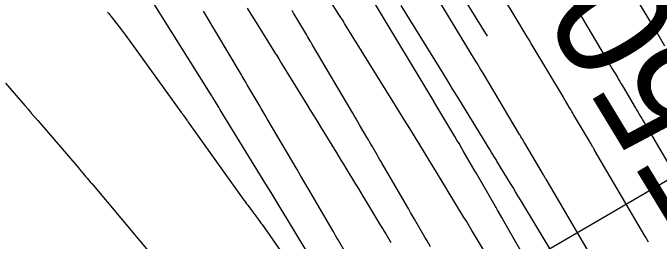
# Model space of a CAD drawing. Extents: x 954385 to 988206, y 1868364 to 1924553.
# Drawn here: x 957717.65 to 957751.42, y 1920041.81 to 1920053.74 of the extents above; entities that cross this region are included whole.
import ezdxf

# ---------------------------------------------------------------- set-up
doc = ezdxf.new("R2010")
doc.units = 0
for name, color, linetype in [('1', 7, 'Continuous'), ('Default', 7, 'Continuous'), ('Ex_Major Contours', 7, 'Continuous'), ('Ex_Minor Contours', 7, 'Continuous'), ('Slopes', 7, 'Continuous')]:
    doc.layers.add(name, color=color, linetype=linetype)

msp = doc.modelspace()

# ---------------------------------------------------------------- linework, layer by layer
at = {"layer": '1'}
for points in [[(957744.83, 1920037.059), (957741.773, 1920042.137), (957741.631, 1920042.374), (957741.487, 1920042.611), (957741.344, 1920042.848), (957741.201, 1920043.084), (957740.342, 1920044.496), (957740.321, 1920044.531), (957738.663, 1920047.24), (957738.386, 1920047.692), (957738.108, 1920048.144), (957737.83, 1920048.595), (957737.551, 1920049.046), (957734.986, 1920053.19), (957734.944, 1920053.258), (957734.936, 1920053.271), (957734.688, 1920053.668), (957731.292, 1920059.075)], [(957742.451, 1920052.53), (957740.879, 1920055.069)], [(957733.523, 1920040.432), (957731.942, 1920043.038), (957731.676, 1920043.477), (957731.408, 1920043.915), (957731.141, 1920044.353), (957730.873, 1920044.791), (957728.485, 1920048.684), (957728.406, 1920048.811), (957728.289, 1920049.002), (957728.097, 1920049.313), (957728.067, 1920049.361), (957728.038, 1920049.409), (957728.008, 1920049.457), (957727.978, 1920049.506), (957724.901, 1920054.447)], [(957729.898, 1920053.989), (957730.086, 1920053.686), (957730.275, 1920053.383), (957731.378, 1920051.611), (957731.407, 1920051.566), (957731.435, 1920051.52), (957731.548, 1920051.337), (957731.624, 1920051.214), (957731.659, 1920051.157), (957731.694, 1920051.1), (957733.014, 1920048.949), (957733.192, 1920048.659), (957733.37, 1920048.369), (957733.547, 1920048.08), (957733.725, 1920047.79), (957734.534, 1920046.471), (957734.663, 1920046.261), (957734.792, 1920046.05), (957734.92, 1920045.84), (957735.048, 1920045.629), (957735.559, 1920044.787), (957735.687, 1920044.576), (957735.814, 1920044.365), (957735.942, 1920044.155), (957736.07, 1920043.944), (957736.864, 1920042.636), (957736.931, 1920042.525), (957736.999, 1920042.413), (957737.066, 1920042.302), (957737.133, 1920042.19), (957737.402, 1920041.744)], [(957746.884, 1920039.461), (957744.171, 1920043.969), (957744.042, 1920044.182), (957743.914, 1920044.394), (957743.785, 1920044.607), (957743.656, 1920044.819), (957742.945, 1920045.99), (957742.914, 1920046.041), (957742.882, 1920046.093), (957742.851, 1920046.144), (957742.82, 1920046.195), (957742.662, 1920046.452), (957742.568, 1920046.606), (957741.142, 1920048.935), (957740.894, 1920049.34), (957740.645, 1920049.745), (957740.396, 1920050.15), (957740.146, 1920050.554), (957737.933, 1920054.129)], [(957722.603, 1920053.788), (957722.66, 1920053.714), (957722.717, 1920053.64), (957722.775, 1920053.566), (957722.832, 1920053.492), (957723.326, 1920052.852), (957723.427, 1920052.72), (957723.527, 1920052.587), (957723.626, 1920052.454), (957723.724, 1920052.32), (957726.467, 1920048.521), (957726.496, 1920048.481), (957726.525, 1920048.441), (957726.554, 1920048.401), (957726.583, 1920048.36), (957726.745, 1920048.135), (957726.756, 1920048.118), (957726.769, 1920048.102), (957726.793, 1920048.07), (957726.805, 1920048.054), (957726.817, 1920048.037), (957729.683, 1920044.013), (957729.742, 1920043.931), (957729.801, 1920043.85), (957729.861, 1920043.769), (957729.921, 1920043.688), (957730.208, 1920043.309), (957730.247, 1920043.258), (957730.285, 1920043.206), (957730.324, 1920043.155), (957730.363, 1920043.103), (957730.517, 1920042.896), (957730.555, 1920042.845), (957730.594, 1920042.793), (957730.631, 1920042.74), (957730.668, 1920042.688), (957732.443, 1920040.159)]]:
    msp.add_lwpolyline(points, dxfattribs=at)
at = {"layer": 'Default'}
msp.add_arc((956871.597, 1919501.221), 996.448, 12.648055, 34.075074, dxfattribs=at)
at = {"layer": 'Ex_Major Contours'}
for points in [[(957734.976, 1920041.306), (957734.646, 1920041.873), (957734.58, 1920041.987), (957734.514, 1920042.1), (957734.447, 1920042.214), (957734.381, 1920042.328), (957733.309, 1920044.171), (957733.108, 1920044.516), (957732.906, 1920044.861), (957732.704, 1920045.205), (957732.502, 1920045.55), (957730.94, 1920048.211), (957730.833, 1920048.391), (957730.727, 1920048.572), (957730.621, 1920048.753), (957730.515, 1920048.933), (957729.895, 1920049.988), (957729.878, 1920050.018), (957729.86, 1920050.047), (957729.789, 1920050.166), (957729.676, 1920050.357), (957729.633, 1920050.43), (957729.589, 1920050.503), (957727.602, 1920053.835)], [(957747.161, 1920053.858), (957747.258, 1920053.696), (957747.355, 1920053.533), (957748.698, 1920051.279), (957748.766, 1920051.166), (957748.833, 1920051.053), (957748.9, 1920050.94), (957748.967, 1920050.827), (957749.236, 1920050.376), (957749.303, 1920050.263), (957749.37, 1920050.15), (957749.437, 1920050.037), (957749.504, 1920049.924), (957750.172, 1920048.797), (957750.206, 1920048.739), (957750.24, 1920048.681), (957750.275, 1920048.623), (957750.309, 1920048.565), (957750.447, 1920048.332), (957750.481, 1920048.274), (957750.515, 1920048.216), (957750.55, 1920048.158), (957750.584, 1920048.099), (957752.858, 1920044.217)], [(957717.263, 1920050.076), (957718.271, 1920048.905), (957718.441, 1920048.707), (957718.611, 1920048.51), (957718.782, 1920048.312), (957718.952, 1920048.114), (957721.103, 1920045.618), (957721.138, 1920045.577), (957721.174, 1920045.535), (957721.209, 1920045.492), (957721.244, 1920045.45), (957721.383, 1920045.279), (957721.418, 1920045.237), (957721.453, 1920045.194), (957721.488, 1920045.152), (957721.524, 1920045.11), (957721.731, 1920044.867), (957721.74, 1920044.855), (957721.759, 1920044.833), (957721.768, 1920044.821), (957724.812, 1920041.205)]]:
    msp.add_lwpolyline(points, dxfattribs=at)
at = {"layer": 'Ex_Minor Contours'}
for points in [[(957750.864, 1920041.766), (957750.8, 1920041.875), (957750.736, 1920041.984), (957750.672, 1920042.093), (957748.048, 1920046.575), (957748.025, 1920046.613), (957748.002, 1920046.652), (957747.98, 1920046.69), (957747.957, 1920046.729), (957747.843, 1920046.921), (957747.797, 1920046.998), (957747.775, 1920047.037), (957746.949, 1920048.43), (957746.904, 1920048.505), (957746.86, 1920048.58), (957746.815, 1920048.655), (957746.771, 1920048.73), (957746.592, 1920049.03), (957746.548, 1920049.105), (957746.503, 1920049.18), (957746.458, 1920049.255), (957746.414, 1920049.33), (957744.787, 1920052.06), (957744.722, 1920052.169), (957744.657, 1920052.277), (957744.592, 1920052.386), (957744.527, 1920052.494), (957744.266, 1920052.928), (957744.135, 1920053.145), (957744.005, 1920053.361), (957741.541, 1920057.451)], [(957748.487, 1920039.969), (957745.511, 1920045.05), (957745.489, 1920045.088), (957745.467, 1920045.126), (957745.4, 1920045.239), (957745.378, 1920045.276), (957744.394, 1920046.936), (957744.35, 1920047.01), (957744.306, 1920047.085), (957744.195, 1920047.271), (957744.151, 1920047.345), (957744.129, 1920047.382), (957742.219, 1920050.587), (957742.186, 1920050.642), (957742.153, 1920050.697), (957742.12, 1920050.752), (957742.087, 1920050.807), (957741.922, 1920051.082), (957741.823, 1920051.246), (957739.041, 1920055.864)], [(957749.923, 1920055.007), (957750.983, 1920053.227), (957751.073, 1920053.076), (957751.163, 1920052.925), (957751.252, 1920052.775), (957751.342, 1920052.624), (957751.701, 1920052.021)], [(957746.125, 1920037.923), (957743.307, 1920042.859), (957743.197, 1920043.052), (957743.013, 1920043.373), (957742.977, 1920043.437), (957742.94, 1920043.501), (957742.903, 1920043.565), (957742.866, 1920043.63), (957741.876, 1920045.341), (957741.824, 1920045.431), (957741.814, 1920045.449), (957741.179, 1920046.541), (957741.071, 1920046.726), (957740.963, 1920046.91), (957740.854, 1920047.095), (957740.745, 1920047.279), (957739.651, 1920049.114), (957739.641, 1920049.131), (957736.54, 1920054.278)], [(957739.472, 1920041.515), (957739.289, 1920041.832), (957739.18, 1920042.022), (957738.639, 1920042.957), (957738.537, 1920043.134), (957738.435, 1920043.311), (957738.332, 1920043.488), (957738.229, 1920043.665), (957736.941, 1920045.877), (957736.876, 1920045.989), (957736.811, 1920046.101), (957736.745, 1920046.213), (957736.68, 1920046.325), (957736.42, 1920046.772), (957736.354, 1920046.884), (957736.289, 1920046.996), (957736.224, 1920047.108), (957736.158, 1920047.22), (957735.759, 1920047.899), (957735.671, 1920048.049), (957735.582, 1920048.2), (957735.494, 1920048.35), (957735.406, 1920048.501), (957733.296, 1920052.091), (957733.272, 1920052.132), (957733.248, 1920052.173), (957733.223, 1920052.213), (957733.199, 1920052.254), (957733.047, 1920052.51), (957733.002, 1920052.587), (957732.989, 1920052.608), (957732.491, 1920053.443), (957732.406, 1920053.586), (957732.321, 1920053.728), (957732.236, 1920053.871)]]:
    msp.add_lwpolyline(points, dxfattribs=at)
at = {"layer": 'Slopes'}
msp.add_lwpolyline([(957707.131, 1920018.928), (957783.114, 1920063.258), (957780.138, 1920058.048), (957783.114, 1920063.258), (957777.114, 1920063.231)], dxfattribs=at)

# ---------------------------------------------------------------- texts
at = {"layer": '1'}
msp.add_text('550', height=6, rotation=121.2564, dxfattribs=at).set_placement((957757.371, 1920045.294))

doc.saveas('drawing.dxf')
